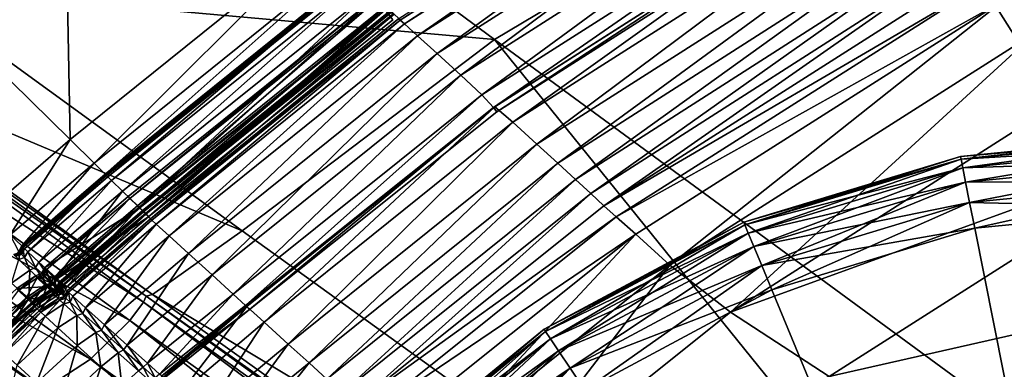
# Model space of a CAD drawing. Header units: millimetres. Extents: x 2387 to 13955, y -4964 to 364.
# Tile 745 of 1056: x 2475 to 2506, y 223 to 234. Entities that reach past the tile are written whole.
import ezdxf

# ---------------------------------------------------------------- set-up
doc = ezdxf.new("R2010")
doc.units = ezdxf.units.MM
doc.header["$MEASUREMENT"] = 0
doc.layers.add('Predefinito', color=7, linetype='Continuous', true_color=0x000000)

# ---------------------------------------------------------------- blocks, each defined once
blk = doc.blocks.new('Blocco 09')
at = {"layer": 'Predefinito'}
for points in [[(-895.49, -21.485, 715.863), (-910.268, -26.772, 715.803), (-879.656, -49.577, 600.196)], [(-935.534, -37.021, 440.651), (-943.606, -29.078, 483.876), (-935.802, -22.79, 483.867)], [(-935.802, -22.79, 483.867), (-927.728, -30.735, 440.635), (-935.534, -37.021, 440.651)], [(-925.158, -33.265, 218.866), (-925.205, -33.219, 360.751), (-913.693, -25.882, 360.751)], [(-913.693, -25.882, 360.751), (-913.646, -25.929, 218.866), (-925.158, -33.265, 218.866)], [(-925.158, -33.265, 77.861), (-925.158, -33.265, 218.866), (-913.646, -25.929, 218.866)], [(-913.646, -25.929, 218.866), (-913.646, -25.929, 77.861), (-925.158, -33.265, 77.861)], [(-925.158, -33.265, 28.671), (-925.158, -33.265, 77.861), (-913.646, -25.929, 77.861)], [(-913.646, -25.929, 77.861), (-913.646, -25.929, 28.671), (-925.158, -33.265, 28.671)], [(-925.022, -33.389, 25.292), (-925.158, -33.265, 28.671), (-913.646, -25.929, 28.671)], [(-913.646, -25.929, 28.671), (-913.51, -26.052, 25.292), (-925.022, -33.389, 25.292)], [(-922.193, -33.879, 715.784), (-932.743, -26.082, 756.787), (-940.68, -32.227, 756.775)], [(-932.743, -26.082, 756.787), (-922.193, -33.879, 715.784), (-910.268, -26.772, 715.803)], [(-924.614, -33.759, 21.718), (-925.022, -33.389, 25.292), (-913.51, -26.052, 25.292)], [(-913.51, -26.052, 25.292), (-913.101, -26.422, 21.718), (-924.614, -33.759, 21.718)], [(-924.003, -34.315, 18.689), (-924.614, -33.759, 21.718), (-913.101, -26.422, 21.718)], [(-913.101, -26.422, 21.718), (-912.489, -26.976, 18.689), (-924.003, -34.315, 18.689)], [(-910.268, -26.772, 715.803), (-922.193, -33.879, 715.784), (-891.628, -56.28, 600.117)], [(-891.628, -56.28, 600.117), (-879.656, -49.577, 600.196), (-910.268, -26.772, 715.803)], [(-923.256, -34.994, 16.945), (-924.003, -34.315, 18.689), (-912.489, -26.976, 18.689)], [(-912.489, -26.976, 18.689), (-911.74, -27.654, 16.945), (-923.256, -34.994, 16.945)], [(-922.592, -35.618, 16.203), (-923.256, -34.994, 16.945), (-911.74, -27.654, 16.945)], [(-911.74, -27.654, 16.945), (-911.087, -28.286, 16.201), (-922.592, -35.618, 16.203)], [(-922.23, -36.007, 16.18), (-922.592, -35.618, 16.203), (-911.087, -28.286, 16.201)], [(-911.087, -28.286, 16.201), (-910.761, -28.703, 16.174), (-922.23, -36.007, 16.18)], [(-891.305, -28.189, 12.512), (-905.139, -33.627, 12.521), (-906.209, -32.665, 12.867)], [(-922.23, -36.007, 16.18), (-910.761, -28.703, 16.174), (-910.679, -28.655, 15.651)], [(-910.679, -28.655, 15.651), (-922.184, -35.988, 15.652), (-922.23, -36.007, 16.18)], [(-922.125, -36.143, 16.348), (-922.23, -36.007, 16.18), (-910.761, -28.703, 16.174)], [(-910.761, -28.703, 16.174), (-922.23, -36.007, 16.18), (-922.125, -36.143, 16.348)], [(-921.625, -36.476, 14.742), (-922.184, -35.988, 15.652), (-910.679, -28.655, 15.651)], [(-910.761, -28.703, 16.174), (-910.679, -28.858, 16.34), (-922.125, -36.143, 16.348)], [(-922.125, -36.143, 16.348), (-910.679, -28.858, 16.34), (-910.761, -28.703, 16.174)], [(-910.679, -28.655, 15.651), (-910.107, -29.132, 14.742), (-921.625, -36.476, 14.742)], [(-943.606, -29.078, 483.876), (-935.534, -37.021, 440.651), (-938.162, -39.274, 440.7)], [(-920.863, -37.168, 13.875), (-921.625, -36.476, 14.742), (-910.107, -29.132, 14.742)], [(-910.107, -29.132, 14.742), (-909.348, -29.819, 13.876), (-920.863, -37.168, 13.875)], [(-920.208, -37.764, 13.478), (-920.863, -37.168, 13.875), (-909.348, -29.819, 13.876)], [(-909.348, -29.819, 13.876), (-908.704, -30.401, 13.482), (-920.208, -37.764, 13.478)], [(-919.648, -38.275, 13.385), (-920.208, -37.764, 13.478), (-908.704, -30.401, 13.482)], [(-908.704, -30.401, 13.482), (-908.154, -30.905, 13.391), (-919.648, -38.275, 13.385)], [(-934.782, -37.759, 435.61), (-935.534, -37.021, 440.651), (-927.728, -30.735, 440.635)], [(-927.728, -30.735, 440.635), (-926.981, -31.478, 435.59), (-934.782, -37.759, 435.61)], [(-919.175, -38.714, 13.431), (-919.648, -38.275, 13.385), (-908.154, -30.905, 13.391)], [(-908.154, -30.905, 13.391), (-907.675, -31.355, 13.435), (-919.175, -38.714, 13.431)], [(-934.431, -38.103, 433.821), (-934.782, -37.759, 435.61), (-926.981, -31.478, 435.59)], [(-926.981, -31.478, 435.59), (-926.644, -31.832, 433.805), (-934.431, -38.103, 433.821)], [(-918.758, -39.1, 13.435), (-919.175, -38.714, 13.431), (-907.675, -31.355, 13.435)], [(-907.675, -31.355, 13.435), (-907.243, -31.758, 13.434), (-918.758, -39.1, 13.435)], [(-934.344, -38.187, 433.644), (-934.431, -38.103, 433.821), (-926.644, -31.832, 433.805)], [(-934.231, -38.302, 430.068), (-934.403, -38.133, 432.486), (-926.603, -31.85, 432.489)], [(-926.603, -31.85, 432.489), (-934.403, -38.133, 432.486), (-934.388, -38.146, 433.438)], [(-934.388, -38.146, 433.438), (-926.603, -31.873, 433.44), (-926.603, -31.85, 432.489)], [(-926.644, -31.832, 433.805), (-926.568, -31.922, 433.636), (-934.344, -38.187, 433.644)], [(-926.603, -31.85, 432.489), (-926.423, -32.019, 430.057), (-934.231, -38.302, 430.068)], [(-918.758, -39.1, 13.435), (-907.243, -31.758, 13.434), (-906.832, -32.118, 13.208)], [(-926.603, -31.873, 433.44), (-934.388, -38.146, 433.438), (-934.344, -38.187, 433.644)], [(-934.344, -38.187, 433.644), (-926.568, -31.922, 433.636), (-926.603, -31.873, 433.44)], [(-933.882, -38.642, 427.699), (-934.231, -38.302, 430.068), (-926.423, -32.019, 430.057)], [(-926.423, -32.019, 430.057), (-926.094, -32.379, 427.675), (-933.882, -38.642, 427.699)], [(-906.832, -32.118, 13.208), (-918.369, -39.448, 13.213), (-918.758, -39.1, 13.435)], [(-918.369, -39.448, 13.213), (-906.832, -32.118, 13.208), (-906.209, -32.665, 12.867)], [(-930.131, -39.888, 715.776), (-940.68, -32.227, 756.775), (-943.494, -34.268, 756.737)], [(-940.68, -32.227, 756.775), (-930.131, -39.888, 715.776), (-922.193, -33.879, 715.784)], [(-933.365, -39.142, 426.895), (-933.882, -38.642, 427.699), (-926.094, -32.379, 427.675)], [(-926.094, -32.379, 427.675), (-925.646, -32.928, 426.875), (-933.365, -39.142, 426.895)], [(-933.656, -38.868, 423.291), (-933.713, -38.808, 425.708), (-925.928, -32.542, 425.723)], [(-925.928, -32.542, 425.723), (-933.713, -38.808, 425.708), (-933.345, -39.162, 426.657)], [(-925.928, -32.542, 425.723), (-925.849, -32.584, 423.293), (-933.656, -38.868, 423.291)], [(-933.418, -39.102, 420.884), (-933.656, -38.868, 423.291), (-925.849, -32.584, 423.293)], [(-925.849, -32.584, 423.293), (-925.617, -32.82, 420.872), (-933.418, -39.102, 420.884)], [(-933.345, -39.162, 426.657), (-925.628, -32.946, 426.666), (-925.928, -32.542, 425.723)], [(-906.209, -32.665, 12.867), (-917.76, -39.993, 12.874), (-918.369, -39.448, 13.213)], [(-916.684, -40.966, 12.525), (-917.76, -39.993, 12.874), (-906.209, -32.665, 12.867)], [(-906.209, -32.665, 12.867), (-905.139, -33.627, 12.521), (-916.684, -40.966, 12.525)], [(-933.244, -39.271, 419.963), (-933.418, -39.102, 420.884), (-925.617, -32.82, 420.872)], [(-933.059, -39.437, 426.825), (-933.365, -39.142, 426.895), (-925.646, -32.928, 426.875)], [(-925.628, -32.946, 426.666), (-933.345, -39.162, 426.657), (-933.059, -39.437, 426.825)], [(-933.152, -39.366, 412.575), (-933.265, -39.253, 417.723), (-925.466, -32.969, 417.733)], [(-925.466, -32.969, 417.733), (-933.265, -39.253, 417.723), (-933.222, -39.293, 419.577)], [(-925.617, -32.82, 420.872), (-925.458, -32.999, 419.951), (-933.244, -39.271, 419.963)], [(-933.167, -39.345, 419.777), (-933.244, -39.271, 419.963), (-925.458, -32.999, 419.951)], [(-933.222, -39.293, 419.577), (-925.438, -33.02, 419.582), (-925.466, -32.969, 417.733)], [(-925.438, -33.02, 419.582), (-933.222, -39.293, 419.577), (-933.167, -39.345, 419.777)], [(-925.458, -32.999, 419.951), (-925.392, -33.079, 419.773), (-933.167, -39.345, 419.777)], [(-933.167, -39.345, 419.777), (-925.392, -33.079, 419.773), (-925.438, -33.02, 419.582)], [(-925.466, -32.969, 417.733), (-925.348, -33.078, 412.581), (-933.152, -39.366, 412.575)], [(-933.009, -39.507, 360.75), (-933.152, -39.366, 412.575), (-925.348, -33.078, 412.581)], [(-925.646, -32.928, 426.875), (-925.387, -33.255, 426.818), (-933.059, -39.437, 426.825)], [(-933.059, -39.437, 426.825), (-925.387, -33.255, 426.818), (-925.628, -32.946, 426.666)], [(-925.348, -33.078, 412.581), (-925.205, -33.219, 360.751), (-933.009, -39.507, 360.75)], [(-932.961, -39.555, 218.866), (-933.009, -39.507, 360.75), (-925.205, -33.219, 360.751)], [(-925.205, -33.219, 360.751), (-925.158, -33.265, 218.866), (-932.961, -39.555, 218.866)], [(-925.158, -33.265, 218.866), (-925.158, -33.265, 77.861), (-932.961, -39.555, 77.861)], [(-932.961, -39.555, 77.861), (-932.961, -39.555, 218.866), (-925.158, -33.265, 218.866)], [(-932.825, -39.677, 25.298), (-932.961, -39.554, 28.673), (-925.158, -33.265, 28.671)], [(-925.158, -33.265, 77.861), (-925.158, -33.265, 28.671), (-932.961, -39.554, 28.673)], [(-932.961, -39.554, 28.673), (-932.961, -39.555, 77.861), (-925.158, -33.265, 77.861)], [(-925.158, -33.265, 28.671), (-925.022, -33.389, 25.292), (-932.825, -39.677, 25.298)], [(-932.419, -40.046, 21.73), (-932.825, -39.677, 25.298), (-925.022, -33.389, 25.292)], [(-925.022, -33.389, 25.292), (-924.614, -33.759, 21.718), (-932.419, -40.046, 21.73)], [(-914.778, -42.434, 12.26), (-916.684, -40.966, 12.525), (-905.139, -33.627, 12.521)], [(-905.139, -33.627, 12.521), (-903.24, -35.085, 12.259), (-914.778, -42.434, 12.26)], [(-931.811, -40.597, 18.71), (-932.419, -40.046, 21.73), (-924.614, -33.759, 21.718)], [(-924.614, -33.759, 21.718), (-924.003, -34.315, 18.689), (-931.811, -40.597, 18.71)], [(-922.193, -33.879, 715.784), (-930.131, -39.888, 715.776), (-899.566, -61.884, 600.109)], [(-899.566, -61.884, 600.109), (-891.628, -56.28, 600.117), (-922.193, -33.879, 715.784)], [(-933.147, -41.932, 715.74), (-943.691, -34.323, 756.712), (-943.776, -34.509, 756.737)], [(-932.948, -41.88, 715.754), (-943.494, -34.268, 756.737), (-943.691, -34.323, 756.712)], [(-943.691, -34.323, 756.712), (-933.147, -41.932, 715.74), (-932.948, -41.88, 715.754)], [(-943.494, -34.268, 756.737), (-932.948, -41.88, 715.754), (-930.131, -39.888, 715.776)], [(-931.074, -41.264, 16.977), (-931.811, -40.597, 18.71), (-924.003, -34.315, 18.689)], [(-924.003, -34.315, 18.689), (-923.256, -34.994, 16.945), (-931.074, -41.264, 16.977)], [(-933.229, -42.121, 715.754), (-943.776, -34.509, 756.737), (-944.207, -35.083, 756.775)], [(-943.776, -34.509, 756.737), (-933.229, -42.121, 715.754), (-933.147, -41.932, 715.74)], [(-933.657, -42.699, 715.776), (-944.207, -35.083, 756.775), (-945.446, -36.303, 756.787)], [(-944.207, -35.083, 756.775), (-933.657, -42.699, 715.776), (-933.229, -42.121, 715.754)], [(-930.41, -41.869, 16.239), (-931.074, -41.264, 16.977), (-923.256, -34.994, 16.945)], [(-923.256, -34.994, 16.945), (-922.592, -35.618, 16.203), (-930.41, -41.869, 16.239)], [(-914.778, -42.434, 12.26), (-903.24, -35.085, 12.259), (-900.131, -37.115, 12.172)], [(-930.025, -42.23, 16.205), (-930.41, -41.869, 16.239), (-922.592, -35.618, 16.203)], [(-922.592, -35.618, 16.203), (-922.23, -36.007, 16.18), (-930.025, -42.23, 16.205)], [(-929.898, -42.353, 16.359), (-930.025, -42.23, 16.205), (-922.23, -36.007, 16.18)], [(-930.01, -42.246, 16.183), (-922.23, -36.007, 16.18), (-922.184, -35.988, 15.652)], [(-922.184, -35.988, 15.652), (-929.983, -42.262, 15.658), (-930.01, -42.246, 16.183)], [(-922.23, -36.007, 16.18), (-930.01, -42.246, 16.183), (-929.898, -42.353, 16.359)], [(-929.435, -42.755, 14.761), (-929.983, -42.262, 15.658), (-922.184, -35.988, 15.652)], [(-922.23, -36.007, 16.18), (-922.125, -36.143, 16.348), (-929.898, -42.353, 16.359)], [(-929.898, -42.353, 16.359), (-922.125, -36.143, 16.348), (-922.23, -36.007, 16.18)], [(-922.184, -35.988, 15.652), (-921.625, -36.476, 14.742), (-929.435, -42.755, 14.761)], [(-934.895, -43.92, 715.784), (-945.446, -36.303, 756.787), (-946.906, -37.268, 756.695)], [(-945.446, -36.303, 756.787), (-934.895, -43.92, 715.784), (-933.657, -42.699, 715.776)], [(-928.678, -43.441, 13.909), (-929.435, -42.755, 14.761), (-921.625, -36.476, 14.742)], [(-921.625, -36.476, 14.742), (-920.863, -37.168, 13.875), (-928.678, -43.441, 13.909)], [(-948.003, -37.078, 756.419), (-937.49, -44.661, 715.568), (-936.365, -44.877, 715.73)], [(-936.365, -44.877, 715.73), (-946.906, -37.268, 756.695), (-948.003, -37.078, 756.419)], [(-937.412, -40.008, 435.668), (-938.162, -39.274, 440.7), (-935.534, -37.021, 440.651)], [(-935.534, -37.021, 440.651), (-934.782, -37.759, 435.61), (-937.412, -40.008, 435.668)], [(-900.131, -37.115, 12.172), (-911.682, -44.462, 12.172), (-914.778, -42.434, 12.26)], [(-911.682, -44.462, 12.172), (-900.131, -37.115, 12.172), (-894.56, -40.59, 12.172)], [(-946.906, -37.268, 756.695), (-936.365, -44.877, 715.73), (-934.895, -43.92, 715.784)], [(-928.023, -44.034, 13.516), (-928.678, -43.441, 13.909), (-920.863, -37.168, 13.875)], [(-920.863, -37.168, 13.875), (-920.208, -37.764, 13.478), (-928.023, -44.034, 13.516)], [(-937.053, -40.352, 433.866), (-937.412, -40.008, 435.668), (-934.782, -37.759, 435.61)], [(-934.782, -37.759, 435.61), (-934.431, -38.103, 433.821), (-937.053, -40.352, 433.866)], [(-927.462, -44.542, 13.424), (-928.023, -44.034, 13.516), (-920.208, -37.764, 13.478)], [(-920.208, -37.764, 13.478), (-919.648, -38.275, 13.385), (-927.462, -44.542, 13.424)], [(-936.959, -40.439, 433.664), (-937.053, -40.352, 433.866), (-934.431, -38.103, 433.821)], [(-936.867, -40.546, 430.1), (-937.028, -40.387, 432.476), (-934.403, -38.133, 432.486)], [(-934.388, -38.146, 433.438), (-934.403, -38.133, 432.486), (-937.028, -40.387, 432.476)], [(-937.028, -40.387, 432.476), (-937.004, -40.401, 433.432), (-934.388, -38.146, 433.438)], [(-934.344, -38.187, 433.644), (-934.388, -38.146, 433.438), (-937.004, -40.401, 433.432)], [(-937.004, -40.401, 433.432), (-936.959, -40.439, 433.664), (-934.344, -38.187, 433.644)], [(-934.431, -38.103, 433.821), (-934.344, -38.187, 433.644), (-936.959, -40.439, 433.664)], [(-934.403, -38.133, 432.486), (-934.231, -38.302, 430.068), (-936.867, -40.546, 430.1)], [(-936.517, -40.873, 427.77), (-936.867, -40.546, 430.1), (-934.231, -38.302, 430.068)], [(-934.231, -38.302, 430.068), (-933.882, -38.642, 427.699), (-936.517, -40.873, 427.77)], [(-926.989, -44.975, 13.472), (-927.462, -44.542, 13.424), (-919.648, -38.275, 13.385)], [(-919.648, -38.275, 13.385), (-919.175, -38.714, 13.431), (-926.989, -44.975, 13.472)], [(-935.971, -41.364, 426.952), (-936.517, -40.873, 427.77), (-933.882, -38.642, 427.699)], [(-933.882, -38.642, 427.699), (-933.365, -39.142, 426.895), (-935.971, -41.364, 426.952)], [(-936.289, -41.115, 423.285), (-936.339, -41.05, 425.661), (-933.713, -38.808, 425.708)], [(-933.345, -39.162, 426.657), (-933.713, -38.808, 425.708), (-936.339, -41.05, 425.661)], [(-933.713, -38.808, 425.708), (-933.656, -38.868, 423.291), (-936.289, -41.115, 423.285)], [(-936.047, -41.351, 420.922), (-936.289, -41.115, 423.285), (-933.656, -38.868, 423.291)], [(-933.656, -38.868, 423.291), (-933.418, -39.102, 420.884), (-936.047, -41.351, 420.922)], [(-926.576, -45.354, 13.478), (-926.989, -44.975, 13.472), (-919.175, -38.714, 13.431)], [(-919.175, -38.714, 13.431), (-918.758, -39.1, 13.435), (-926.576, -45.354, 13.478)], [(-936.339, -41.05, 425.661), (-935.945, -41.391, 426.628), (-933.345, -39.162, 426.657)], [(-935.864, -41.522, 419.998), (-936.047, -41.351, 420.922), (-933.418, -39.102, 420.884)], [(-935.643, -41.657, 426.84), (-935.971, -41.364, 426.952), (-933.365, -39.142, 426.895)], [(-933.059, -39.437, 426.825), (-933.345, -39.162, 426.657), (-935.945, -41.391, 426.628)], [(-935.775, -41.625, 412.555), (-935.888, -41.51, 417.693), (-933.265, -39.253, 417.723)], [(-933.222, -39.293, 419.577), (-933.265, -39.253, 417.723), (-935.888, -41.51, 417.693)], [(-935.888, -41.51, 417.693), (-935.84, -41.547, 419.561), (-933.222, -39.293, 419.577)], [(-933.418, -39.102, 420.884), (-933.244, -39.271, 419.963), (-935.864, -41.522, 419.998)], [(-935.781, -41.597, 419.787), (-935.864, -41.522, 419.998), (-933.244, -39.271, 419.963)], [(-933.167, -39.345, 419.777), (-933.222, -39.293, 419.577), (-935.84, -41.547, 419.561)], [(-933.244, -39.271, 419.963), (-933.167, -39.345, 419.777), (-935.781, -41.597, 419.787)], [(-933.265, -39.253, 417.723), (-933.152, -39.366, 412.575), (-935.775, -41.625, 412.555)], [(-933.365, -39.142, 426.895), (-933.059, -39.437, 426.825), (-935.643, -41.657, 426.84)], [(-926.576, -45.354, 13.478), (-918.758, -39.1, 13.435), (-918.369, -39.448, 13.213)], [(-935.945, -41.391, 426.628), (-935.643, -41.657, 426.84), (-933.059, -39.437, 426.825)], [(-935.84, -41.547, 419.561), (-935.781, -41.597, 419.787), (-933.167, -39.345, 419.777)], [(-935.63, -41.768, 360.747), (-935.775, -41.625, 412.555), (-933.152, -39.366, 412.575)], [(-933.152, -39.366, 412.575), (-933.009, -39.507, 360.75), (-935.63, -41.768, 360.747)], [(-935.581, -41.816, 218.868), (-935.63, -41.768, 360.747), (-933.009, -39.507, 360.75)], [(-932.961, -39.555, 77.861), (-932.961, -39.554, 28.673), (-935.582, -41.816, 28.68)], [(-935.448, -41.937, 25.315), (-935.582, -41.816, 28.68), (-932.961, -39.554, 28.673)], [(-935.582, -41.816, 28.68), (-935.581, -41.816, 77.863), (-932.961, -39.555, 77.861)], [(-933.009, -39.507, 360.75), (-932.961, -39.555, 218.866), (-935.581, -41.816, 218.868)], [(-935.581, -41.816, 77.863), (-935.581, -41.816, 218.868), (-932.961, -39.555, 218.866)], [(-932.961, -39.555, 218.866), (-932.961, -39.555, 77.861), (-935.581, -41.816, 77.863)], [(-932.961, -39.554, 28.673), (-932.825, -39.677, 25.298), (-935.448, -41.937, 25.315)], [(-918.369, -39.448, 13.213), (-926.195, -45.701, 13.257), (-926.576, -45.354, 13.478)], [(-926.195, -45.701, 13.257), (-918.369, -39.448, 13.213), (-917.76, -39.993, 12.874)], [(-935.045, -42.302, 21.768), (-935.448, -41.937, 25.315), (-932.825, -39.677, 25.298)], [(-932.825, -39.677, 25.298), (-932.419, -40.046, 21.73), (-935.045, -42.302, 21.768)], [(-899.566, -61.884, 600.109), (-930.131, -39.888, 715.776), (-932.948, -41.88, 715.754)], [(-937.412, -40.008, 435.668), (-937.053, -40.352, 433.866), (-937.143, -40.531, 433.896)], [(-934.451, -42.837, 18.774), (-935.045, -42.302, 21.768), (-932.419, -40.046, 21.73)], [(-932.419, -40.046, 21.73), (-931.811, -40.597, 18.71), (-934.451, -42.837, 18.774)], [(-917.76, -39.993, 12.874), (-925.592, -46.246, 12.918), (-926.195, -45.701, 13.257)], [(-924.514, -47.221, 12.569), (-925.592, -46.246, 12.918), (-917.76, -39.993, 12.874)], [(-917.76, -39.993, 12.874), (-916.684, -40.966, 12.525), (-924.514, -47.221, 12.569)], [(-937.143, -40.531, 433.896), (-937.046, -40.621, 433.677), (-937.238, -40.682, 433.664)], [(-937.046, -40.621, 433.677), (-937.143, -40.531, 433.896), (-937.053, -40.352, 433.866)], [(-936.963, -40.719, 430.122), (-937.116, -40.568, 432.47), (-937.028, -40.387, 432.476)], [(-937.004, -40.401, 433.432), (-937.028, -40.387, 432.476), (-937.116, -40.568, 432.47)], [(-937.116, -40.568, 432.47), (-937.091, -40.584, 433.429), (-937.004, -40.401, 433.432)], [(-936.959, -40.439, 433.664), (-937.004, -40.401, 433.432), (-937.091, -40.584, 433.429)], [(-937.091, -40.584, 433.429), (-937.046, -40.621, 433.677), (-936.959, -40.439, 433.664)], [(-937.053, -40.352, 433.866), (-936.959, -40.439, 433.664), (-937.046, -40.621, 433.677)], [(-937.028, -40.387, 432.476), (-936.867, -40.546, 430.1), (-936.963, -40.719, 430.122)], [(-937.147, -40.789, 430.1), (-936.797, -41.117, 427.77), (-937.371, -41.527, 427.699)], [(-937.147, -40.789, 430.1), (-937.307, -40.631, 432.476), (-937.116, -40.568, 432.47)], [(-937.091, -40.584, 433.429), (-937.116, -40.568, 432.47), (-937.307, -40.631, 432.476)], [(-937.307, -40.631, 432.476), (-937.284, -40.645, 433.432), (-937.091, -40.584, 433.429)], [(-937.046, -40.621, 433.677), (-937.091, -40.584, 433.429), (-937.284, -40.645, 433.432)], [(-937.284, -40.645, 433.432), (-937.238, -40.682, 433.664), (-937.046, -40.621, 433.677)], [(-937.116, -40.568, 432.47), (-936.963, -40.719, 430.122), (-937.147, -40.789, 430.1)], [(-936.797, -41.117, 427.77), (-937.147, -40.789, 430.1), (-936.963, -40.719, 430.122)], [(-936.617, -41.041, 427.818), (-936.963, -40.719, 430.122), (-936.867, -40.546, 430.1)], [(-936.963, -40.719, 430.122), (-936.617, -41.041, 427.818), (-936.797, -41.117, 427.77)], [(-936.867, -40.546, 430.1), (-936.517, -40.873, 427.77), (-936.617, -41.041, 427.818)], [(-933.743, -43.471, 17.073), (-934.451, -42.837, 18.774), (-931.811, -40.597, 18.71)], [(-931.811, -40.597, 18.71), (-931.074, -41.264, 16.977), (-933.743, -43.471, 17.073)], [(-894.56, -40.59, 12.172), (-906.144, -47.925, 12.172), (-911.682, -44.462, 12.172)], [(-936.833, -42.011, 426.895), (-937.371, -41.527, 427.699), (-936.797, -41.117, 427.77)], [(-936.797, -41.117, 427.77), (-936.252, -41.608, 426.952), (-936.833, -42.011, 426.895)], [(-936.252, -41.608, 426.952), (-936.797, -41.117, 427.77), (-936.617, -41.041, 427.818)], [(-936.067, -41.538, 426.99), (-936.617, -41.041, 427.818), (-936.517, -40.873, 427.77)], [(-936.617, -41.041, 427.818), (-936.067, -41.538, 426.99), (-936.252, -41.608, 426.952)], [(-936.517, -40.873, 427.77), (-935.971, -41.364, 426.952), (-936.067, -41.538, 426.99)], [(-936.383, -41.29, 423.28), (-936.433, -41.225, 425.631), (-936.339, -41.05, 425.661)], [(-935.945, -41.391, 426.628), (-936.339, -41.05, 425.661), (-936.433, -41.225, 425.631)], [(-936.339, -41.05, 425.661), (-936.289, -41.115, 423.285), (-936.383, -41.29, 423.28)], [(-936.138, -41.529, 420.947), (-936.383, -41.29, 423.28), (-936.289, -41.115, 423.285)], [(-936.289, -41.115, 423.285), (-936.047, -41.351, 420.922), (-936.138, -41.529, 420.947)], [(-922.606, -48.689, 12.304), (-924.514, -47.221, 12.569), (-916.684, -40.966, 12.525)], [(-916.684, -40.966, 12.525), (-914.778, -42.434, 12.26), (-922.606, -48.689, 12.304)], [(-937.152, -41.759, 423.291), (-937.203, -41.694, 425.708), (-936.619, -41.294, 425.661)], [(-936.225, -41.636, 426.628), (-936.619, -41.294, 425.661), (-937.203, -41.694, 425.708)], [(-936.619, -41.294, 425.661), (-936.569, -41.359, 423.285), (-937.152, -41.759, 423.291)], [(-936.913, -41.991, 420.884), (-937.152, -41.759, 423.291), (-936.569, -41.359, 423.285)], [(-936.569, -41.359, 423.285), (-936.326, -41.595, 420.922), (-936.913, -41.991, 420.884)], [(-936.569, -41.359, 423.285), (-936.619, -41.294, 425.661), (-936.433, -41.225, 425.631)], [(-936.036, -41.571, 426.608), (-936.433, -41.225, 425.631), (-936.619, -41.294, 425.661)], [(-936.619, -41.294, 425.661), (-936.225, -41.636, 426.628), (-936.036, -41.571, 426.608)], [(-936.433, -41.225, 425.631), (-936.383, -41.29, 423.28), (-936.569, -41.359, 423.285)], [(-936.326, -41.595, 420.922), (-936.569, -41.359, 423.285), (-936.383, -41.29, 423.28)], [(-936.433, -41.225, 425.631), (-936.036, -41.571, 426.608), (-935.945, -41.391, 426.628)], [(-936.383, -41.29, 423.28), (-936.138, -41.529, 420.947), (-936.326, -41.595, 420.922)], [(-935.952, -41.703, 420.022), (-936.138, -41.529, 420.947), (-936.047, -41.351, 420.922)], [(-935.733, -41.838, 426.849), (-936.067, -41.538, 426.99), (-935.971, -41.364, 426.952)], [(-936.047, -41.351, 420.922), (-935.864, -41.522, 419.998), (-935.952, -41.703, 420.022)], [(-935.643, -41.657, 426.84), (-935.945, -41.391, 426.628), (-936.036, -41.571, 426.608)], [(-935.971, -41.364, 426.952), (-935.643, -41.657, 426.84), (-935.733, -41.838, 426.849)], [(-933.105, -44.04, 16.346), (-933.743, -43.471, 17.073), (-931.074, -41.264, 16.977)], [(-931.074, -41.264, 16.977), (-930.41, -41.869, 16.239), (-933.105, -44.04, 16.346)], [(-936.813, -42.031, 426.658), (-937.203, -41.694, 425.708), (-938.487, -42.864, 425.723)], [(-937.152, -41.759, 423.291), (-936.913, -41.991, 420.884), (-938.198, -43.16, 420.872)], [(-937.371, -41.527, 427.699), (-936.833, -42.011, 426.895), (-938.117, -43.181, 426.877)], [(-937.203, -41.694, 425.708), (-936.813, -42.031, 426.658), (-936.225, -41.636, 426.628)], [(-936.734, -42.157, 419.963), (-936.913, -41.991, 420.884), (-936.326, -41.595, 420.922)], [(-936.514, -42.295, 426.825), (-936.833, -42.011, 426.895), (-936.252, -41.608, 426.952)], [(-935.924, -41.902, 426.84), (-936.225, -41.636, 426.628), (-936.813, -42.031, 426.658)], [(-936.647, -42.256, 412.575), (-936.759, -42.142, 417.723), (-936.167, -41.753, 417.693)], [(-936.119, -41.79, 419.561), (-936.167, -41.753, 417.693), (-936.759, -42.142, 417.723)], [(-936.326, -41.595, 420.922), (-936.143, -41.766, 419.998), (-936.734, -42.157, 419.963)], [(-936.655, -42.229, 419.777), (-936.734, -42.157, 419.963), (-936.143, -41.766, 419.998)], [(-936.143, -41.766, 419.998), (-936.061, -41.841, 419.787), (-936.655, -42.229, 419.777)], [(-936.167, -41.753, 417.693), (-936.054, -41.868, 412.555), (-936.647, -42.256, 412.575)], [(-936.252, -41.608, 426.952), (-935.924, -41.902, 426.84), (-936.514, -42.295, 426.825)], [(-936.143, -41.766, 419.998), (-936.326, -41.595, 420.922), (-936.138, -41.529, 420.947)], [(-935.924, -41.902, 426.84), (-936.252, -41.608, 426.952), (-936.067, -41.538, 426.99)], [(-935.733, -41.838, 426.849), (-936.036, -41.571, 426.608), (-936.225, -41.636, 426.628)], [(-936.225, -41.636, 426.628), (-935.924, -41.902, 426.84), (-935.733, -41.838, 426.849)], [(-936.054, -41.868, 412.555), (-936.167, -41.753, 417.693), (-935.975, -41.692, 417.672)], [(-935.926, -41.73, 419.55), (-935.975, -41.692, 417.672), (-936.167, -41.753, 417.693)], [(-936.167, -41.753, 417.693), (-936.119, -41.79, 419.561), (-935.926, -41.73, 419.55)], [(-936.138, -41.529, 420.947), (-935.952, -41.703, 420.022), (-936.143, -41.766, 419.998)], [(-936.061, -41.841, 419.787), (-936.143, -41.766, 419.998), (-935.952, -41.703, 420.022)], [(-935.868, -41.781, 419.794), (-935.926, -41.73, 419.55), (-936.119, -41.79, 419.561)], [(-936.067, -41.538, 426.99), (-935.733, -41.838, 426.849), (-935.924, -41.902, 426.84)], [(-935.952, -41.703, 420.022), (-935.868, -41.781, 419.794), (-936.061, -41.841, 419.787)], [(-935.975, -41.692, 417.672), (-935.861, -41.807, 412.542), (-936.054, -41.868, 412.555)], [(-936.036, -41.571, 426.608), (-935.733, -41.838, 426.849), (-935.643, -41.657, 426.84)], [(-935.861, -41.807, 412.542), (-935.975, -41.692, 417.672), (-935.888, -41.51, 417.693)], [(-935.84, -41.547, 419.561), (-935.888, -41.51, 417.693), (-935.975, -41.692, 417.672)], [(-935.975, -41.692, 417.672), (-935.926, -41.73, 419.55), (-935.84, -41.547, 419.561)], [(-935.868, -41.781, 419.794), (-935.952, -41.703, 420.022), (-935.864, -41.522, 419.998)], [(-935.781, -41.597, 419.787), (-935.84, -41.547, 419.561), (-935.926, -41.73, 419.55)], [(-935.926, -41.73, 419.55), (-935.868, -41.781, 419.794), (-935.781, -41.597, 419.787)], [(-935.888, -41.51, 417.693), (-935.775, -41.625, 412.555), (-935.861, -41.807, 412.542)], [(-935.864, -41.522, 419.998), (-935.781, -41.597, 419.787), (-935.868, -41.781, 419.794)], [(-935.715, -41.952, 360.745), (-935.861, -41.807, 412.542), (-935.775, -41.625, 412.555)], [(-935.775, -41.625, 412.555), (-935.63, -41.768, 360.747), (-935.715, -41.952, 360.745)], [(-935.666, -42, 218.869), (-935.715, -41.952, 360.745), (-935.63, -41.768, 360.747)], [(-935.63, -41.768, 360.747), (-935.581, -41.816, 218.868), (-935.666, -42, 218.869)], [(-938.487, -42.864, 425.723), (-938.099, -43.199, 426.668), (-936.813, -42.031, 426.658)], [(-938.021, -43.324, 419.951), (-938.198, -43.16, 420.872), (-936.913, -41.991, 420.884)], [(-937.8, -43.462, 426.821), (-938.117, -43.181, 426.877), (-936.833, -42.011, 426.895)], [(-936.514, -42.295, 426.825), (-936.813, -42.031, 426.658), (-938.099, -43.199, 426.668)], [(-936.913, -41.991, 420.884), (-936.734, -42.157, 419.963), (-938.021, -43.324, 419.951)], [(-936.833, -42.011, 426.895), (-936.514, -42.295, 426.825), (-937.8, -43.462, 426.821)], [(-936.813, -42.031, 426.658), (-936.514, -42.295, 426.825), (-935.924, -41.902, 426.84)], [(-936.759, -42.142, 417.723), (-936.712, -42.179, 419.577), (-936.119, -41.79, 419.561)], [(-936.061, -41.841, 419.787), (-936.119, -41.79, 419.561), (-936.712, -42.179, 419.577)], [(-936.712, -42.179, 419.577), (-936.655, -42.229, 419.777), (-936.061, -41.841, 419.787)], [(-936.504, -42.397, 360.75), (-936.647, -42.256, 412.575), (-936.054, -41.868, 412.555)], [(-936.054, -41.868, 412.555), (-935.908, -42.011, 360.747), (-936.504, -42.397, 360.75)], [(-936.456, -42.444, 218.866), (-936.504, -42.397, 360.75), (-935.908, -42.011, 360.747)], [(-935.908, -42.011, 360.747), (-935.86, -42.059, 218.868), (-936.456, -42.444, 218.866)], [(-936.32, -42.567, 25.298), (-936.456, -42.444, 28.673), (-935.86, -42.058, 28.68)], [(-935.86, -42.059, 77.863), (-935.86, -42.058, 28.68), (-936.456, -42.444, 28.673)], [(-936.456, -42.444, 28.673), (-936.456, -42.444, 77.861), (-935.86, -42.059, 77.863)], [(-935.86, -42.059, 218.868), (-935.86, -42.059, 77.863), (-936.456, -42.444, 77.861)], [(-936.456, -42.444, 77.861), (-936.456, -42.444, 218.866), (-935.86, -42.059, 218.868)], [(-935.86, -42.058, 28.68), (-935.726, -42.18, 25.315), (-936.32, -42.567, 25.298)], [(-936.119, -41.79, 419.561), (-936.061, -41.841, 419.787), (-935.868, -41.781, 419.794)], [(-935.908, -42.011, 360.747), (-936.054, -41.868, 412.555), (-935.861, -41.807, 412.542)], [(-935.861, -41.807, 412.542), (-935.715, -41.952, 360.745), (-935.908, -42.011, 360.747)], [(-935.86, -42.059, 218.868), (-935.908, -42.011, 360.747), (-935.715, -41.952, 360.745)], [(-935.715, -41.952, 360.745), (-935.666, -42, 218.869), (-935.86, -42.059, 218.868)], [(-935.86, -42.058, 28.68), (-935.86, -42.059, 77.863), (-935.666, -42, 77.865)], [(-935.666, -42, 77.865), (-935.666, -42, 28.684), (-935.86, -42.058, 28.68)], [(-935.726, -42.18, 25.315), (-935.86, -42.058, 28.68), (-935.666, -42, 28.684)], [(-935.86, -42.059, 77.863), (-935.86, -42.059, 218.868), (-935.666, -42, 218.869)], [(-935.666, -42, 218.869), (-935.666, -42, 77.865), (-935.86, -42.059, 77.863)], [(-935.666, -42, 28.684), (-935.533, -42.12, 25.327), (-935.726, -42.18, 25.315)], [(-935.581, -41.816, 218.868), (-935.581, -41.816, 77.863), (-935.666, -42, 77.865)], [(-935.666, -42, 77.865), (-935.666, -42, 218.869), (-935.581, -41.816, 218.868)], [(-935.533, -42.12, 25.327), (-935.666, -42, 28.684), (-935.582, -41.816, 28.68)], [(-935.581, -41.816, 77.863), (-935.582, -41.816, 28.68), (-935.666, -42, 28.684)], [(-935.666, -42, 28.684), (-935.666, -42, 77.865), (-935.581, -41.816, 77.863)], [(-935.582, -41.816, 28.68), (-935.448, -41.937, 25.315), (-935.533, -42.12, 25.327)], [(-935.133, -42.482, 21.792), (-935.533, -42.12, 25.327), (-935.448, -41.937, 25.315)], [(-935.448, -41.937, 25.315), (-935.045, -42.302, 21.768), (-935.133, -42.482, 21.792)], [(-933.147, -41.932, 715.74), (-933.229, -42.121, 715.754), (-902.665, -63.982, 600.086)], [(-902.384, -63.742, 600.086), (-932.948, -41.88, 715.754), (-933.147, -41.932, 715.74)], [(-933.147, -41.932, 715.74), (-902.583, -63.793, 600.071), (-902.384, -63.742, 600.086)], [(-902.665, -63.982, 600.086), (-902.583, -63.793, 600.071), (-933.147, -41.932, 715.74)], [(-932.72, -44.382, 16.272), (-933.105, -44.04, 16.346), (-930.41, -41.869, 16.239)], [(-932.948, -41.88, 715.754), (-902.384, -63.742, 600.086), (-899.566, -61.884, 600.109)], [(-930.41, -41.869, 16.239), (-930.025, -42.23, 16.205), (-932.72, -44.382, 16.272)], [(-938.099, -43.199, 426.668), (-937.8, -43.462, 426.821), (-936.514, -42.295, 426.825)], [(-937.935, -43.422, 412.581), (-938.047, -43.309, 417.733), (-936.759, -42.142, 417.723)], [(-936.712, -42.179, 419.577), (-936.759, -42.142, 417.723), (-938.047, -43.309, 417.733)], [(-938.047, -43.309, 417.733), (-938.001, -43.345, 419.582), (-936.712, -42.179, 419.577)], [(-937.943, -43.395, 419.774), (-938.021, -43.324, 419.951), (-936.734, -42.157, 419.963)], [(-936.655, -42.229, 419.777), (-936.712, -42.179, 419.577), (-938.001, -43.345, 419.582)], [(-938.001, -43.345, 419.582), (-937.943, -43.395, 419.774), (-936.655, -42.229, 419.777)], [(-936.734, -42.157, 419.963), (-936.655, -42.229, 419.777), (-937.943, -43.395, 419.774)], [(-936.759, -42.142, 417.723), (-936.647, -42.256, 412.575), (-937.935, -43.422, 412.581)], [(-937.793, -43.563, 360.751), (-937.935, -43.422, 412.581), (-936.647, -42.256, 412.575)], [(-936.647, -42.256, 412.575), (-936.504, -42.397, 360.75), (-937.793, -43.563, 360.751)], [(-935.914, -42.936, 21.73), (-936.32, -42.567, 25.298), (-935.726, -42.18, 25.315)], [(-935.726, -42.18, 25.315), (-935.324, -42.545, 21.768), (-935.914, -42.936, 21.73)], [(-935.324, -42.545, 21.768), (-935.726, -42.18, 25.315), (-935.533, -42.12, 25.327)], [(-935.533, -42.12, 25.327), (-935.133, -42.482, 21.792), (-935.324, -42.545, 21.768)], [(-934.548, -43.008, 18.817), (-935.133, -42.482, 21.792), (-935.045, -42.302, 21.768)], [(-935.045, -42.302, 21.768), (-934.451, -42.837, 18.774), (-934.548, -43.008, 18.817)], [(-933.229, -42.121, 715.754), (-933.657, -42.699, 715.776), (-903.092, -64.561, 600.109)], [(-903.092, -64.561, 600.109), (-902.665, -63.982, 600.086), (-933.229, -42.121, 715.754)], [(-932.576, -44.512, 16.377), (-932.72, -44.382, 16.272), (-930.025, -42.23, 16.205)], [(-929.898, -42.353, 16.359), (-930.01, -42.246, 16.183), (-932.663, -44.447, 16.184)], [(-932.617, -44.502, 15.672), (-932.663, -44.447, 16.184), (-930.01, -42.246, 16.183)], [(-932.663, -44.447, 16.184), (-932.576, -44.512, 16.377), (-929.898, -42.353, 16.359)], [(-930.01, -42.246, 16.183), (-929.983, -42.262, 15.658), (-932.617, -44.502, 15.672)], [(-932.079, -44.991, 14.818), (-932.617, -44.502, 15.672), (-929.983, -42.262, 15.658)], [(-930.025, -42.23, 16.205), (-929.898, -42.353, 16.359), (-932.576, -44.512, 16.377)], [(-929.983, -42.262, 15.658), (-929.435, -42.755, 14.761), (-932.079, -44.991, 14.818)], [(-937.745, -43.609, 218.866), (-937.793, -43.563, 360.751), (-936.504, -42.397, 360.75)], [(-936.504, -42.397, 360.75), (-936.456, -42.444, 218.866), (-937.745, -43.609, 218.866)], [(-937.745, -43.609, 28.671), (-937.745, -43.609, 77.861), (-936.456, -42.444, 77.861)], [(-936.456, -42.444, 77.861), (-936.456, -42.444, 28.673), (-937.745, -43.609, 28.671)], [(-937.609, -43.733, 25.292), (-937.745, -43.609, 28.671), (-936.456, -42.444, 28.673)], [(-937.745, -43.609, 77.861), (-937.745, -43.609, 218.866), (-936.456, -42.444, 218.866)], [(-936.456, -42.444, 218.866), (-936.456, -42.444, 77.861), (-937.745, -43.609, 77.861)], [(-936.456, -42.444, 28.673), (-936.32, -42.567, 25.298), (-937.609, -43.733, 25.292)], [(-937.202, -44.103, 21.718), (-937.609, -43.733, 25.292), (-936.32, -42.567, 25.298)], [(-936.32, -42.567, 25.298), (-935.914, -42.936, 21.73), (-937.202, -44.103, 21.718)], [(-935.307, -43.487, 18.71), (-935.914, -42.936, 21.73), (-935.324, -42.545, 21.768)], [(-934.73, -43.081, 18.774), (-935.324, -42.545, 21.768), (-935.133, -42.482, 21.792)], [(-935.324, -42.545, 21.768), (-934.73, -43.081, 18.774), (-935.307, -43.487, 18.71)], [(-935.133, -42.482, 21.792), (-934.548, -43.008, 18.817), (-934.73, -43.081, 18.774)], [(-922.606, -48.689, 12.304), (-914.778, -42.434, 12.26), (-911.682, -44.462, 12.172)], [(-936.59, -44.659, 18.689), (-937.202, -44.103, 21.718), (-935.914, -42.936, 21.73)], [(-935.914, -42.936, 21.73), (-935.307, -43.487, 18.71), (-936.59, -44.659, 18.689)], [(-933.657, -42.699, 715.776), (-934.895, -43.92, 715.784), (-904.33, -65.782, 600.117)], [(-934.022, -43.714, 17.073), (-934.73, -43.081, 18.774), (-934.548, -43.008, 18.817)], [(-933.86, -43.619, 17.138), (-934.548, -43.008, 18.817), (-934.451, -42.837, 18.774)], [(-934.548, -43.008, 18.817), (-933.86, -43.619, 17.138), (-934.022, -43.714, 17.073)], [(-934.451, -42.837, 18.774), (-933.743, -43.471, 17.073), (-933.86, -43.619, 17.138)], [(-904.33, -65.782, 600.117), (-903.092, -64.561, 600.109), (-933.657, -42.699, 715.776)], [(-931.343, -45.652, 14.012), (-932.079, -44.991, 14.818), (-929.435, -42.755, 14.761)], [(-929.435, -42.755, 14.761), (-928.678, -43.441, 13.909), (-931.343, -45.652, 14.012)], [(-934.57, -44.155, 16.977), (-935.307, -43.487, 18.71), (-934.73, -43.081, 18.774)], [(-934.73, -43.081, 18.774), (-934.022, -43.714, 17.073), (-934.57, -44.155, 16.977)], [(-935.843, -45.338, 16.945), (-936.59, -44.659, 18.689), (-935.307, -43.487, 18.71)], [(-935.307, -43.487, 18.71), (-934.57, -44.155, 16.977), (-935.843, -45.338, 16.945)], [(-933.384, -44.284, 16.346), (-934.022, -43.714, 17.073), (-933.86, -43.619, 17.138)], [(-933.241, -44.167, 16.416), (-933.86, -43.619, 17.138), (-933.743, -43.471, 17.073)], [(-933.86, -43.619, 17.138), (-933.241, -44.167, 16.416), (-933.384, -44.284, 16.346)], [(-933.743, -43.471, 17.073), (-933.105, -44.04, 16.346), (-933.241, -44.167, 16.416)], [(-930.707, -46.222, 13.639), (-931.343, -45.652, 14.012), (-928.678, -43.441, 13.909)], [(-928.678, -43.441, 13.909), (-928.023, -44.034, 13.516), (-930.707, -46.222, 13.639)], [(-934.895, -43.92, 715.784), (-936.365, -44.877, 715.73), (-905.8, -66.738, 600.06)], [(-905.8, -66.738, 600.06), (-904.33, -65.782, 600.117), (-934.895, -43.92, 715.784)], [(-933.904, -44.757, 16.239), (-934.57, -44.155, 16.977), (-934.022, -43.714, 17.073)], [(-934.022, -43.714, 17.073), (-933.384, -44.284, 16.346), (-933.904, -44.757, 16.239)], [(-937.202, -44.103, 21.718), (-936.59, -44.659, 18.689), (-937.635, -45.996, 18.845)], [(-935.167, -45.951, 16.204), (-935.843, -45.338, 16.945), (-934.57, -44.155, 16.977)], [(-934.57, -44.155, 16.977), (-933.904, -44.757, 16.239), (-935.167, -45.951, 16.204)], [(-933, -44.626, 16.272), (-933.384, -44.284, 16.346), (-933.241, -44.167, 16.416)], [(-932.863, -44.501, 16.316), (-933.241, -44.167, 16.416), (-933.105, -44.04, 16.346)], [(-933.241, -44.167, 16.416), (-932.863, -44.501, 16.316), (-933, -44.626, 16.272)], [(-933.105, -44.04, 16.346), (-932.72, -44.382, 16.272), (-932.863, -44.501, 16.316)], [(-930.158, -46.716, 13.552), (-930.707, -46.222, 13.639), (-928.023, -44.034, 13.516)], [(-928.023, -44.034, 13.516), (-927.462, -44.542, 13.424), (-930.158, -46.716, 13.552)]]:
    blk.add_3dface(points, dxfattribs=at)

msp = doc.modelspace()

# ---------------------------------------------------------------- linework, layer by layer
at = {"layer": 'Predefinito'}
for points in [[(2511.596, 230.643, 2), (2504.512, 229.946, 2), (2504.512, 229.946, 6)], [(2504.512, 229.946, 6), (2511.596, 230.643, 6), (2511.596, 230.643, 2)], [(2511.596, 230.643, 6), (2504.512, 229.946, 6), (2504.512, 229.946, 10)], [(2504.512, 229.946, 10), (2511.596, 230.643, 10), (2511.596, 230.643, 6)], [(2504.53, 229.855, 1.28), (2504.512, 229.946, 2), (2511.596, 230.643, 2)], [(2511.596, 230.551, 10.72), (2511.596, 230.643, 10), (2504.512, 229.946, 10)], [(2504.512, 229.946, 10), (2504.53, 229.855, 10.72), (2511.596, 230.551, 10.72)], [(2511.596, 230.643, 2), (2511.596, 230.551, 1.28), (2504.53, 229.855, 1.28)], [(2504.584, 229.584, 0.72), (2504.53, 229.855, 1.28), (2511.596, 230.551, 1.28)], [(2511.596, 230.275, 11.28), (2511.596, 230.551, 10.72), (2504.53, 229.855, 10.72)], [(2511.596, 230.551, 1.28), (2511.596, 230.275, 0.72), (2504.584, 229.584, 0.72)], [(2504.53, 229.855, 10.72), (2504.584, 229.584, 11.28), (2511.596, 230.275, 11.28)], [(2504.674, 229.132, 0.32), (2504.584, 229.584, 0.72), (2511.596, 230.275, 0.72)], [(2511.596, 229.814, 11.68), (2511.596, 230.275, 11.28), (2504.584, 229.584, 11.28)], [(2511.596, 230.275, 0.72), (2511.596, 229.814, 0.32), (2504.674, 229.132, 0.32)], [(2504.512, 229.946, 2), (2497.702, 227.879, 2), (2497.702, 227.879, 6)], [(2497.702, 227.879, 6), (2504.512, 229.946, 6), (2504.512, 229.946, 2)], [(2504.512, 229.946, 6), (2497.702, 227.879, 6), (2497.702, 227.879, 10)], [(2497.702, 227.879, 10), (2504.512, 229.946, 10), (2504.512, 229.946, 6)], [(2497.737, 227.794, 1.28), (2497.702, 227.879, 2), (2504.512, 229.946, 2)], [(2504.53, 229.855, 10.72), (2504.512, 229.946, 10), (2497.702, 227.879, 10)], [(2504.512, 229.946, 2), (2504.53, 229.855, 1.28), (2497.737, 227.794, 1.28)], [(2497.702, 227.879, 10), (2497.737, 227.794, 10.72), (2504.53, 229.855, 10.72)], [(2497.843, 227.539, 0.72), (2497.737, 227.794, 1.28), (2504.53, 229.855, 1.28)], [(2504.584, 229.584, 11.28), (2504.53, 229.855, 10.72), (2497.737, 227.794, 10.72)], [(2497.737, 227.794, 10.72), (2497.843, 227.539, 11.28), (2504.584, 229.584, 11.28)], [(2504.53, 229.855, 1.28), (2504.584, 229.584, 0.72), (2497.843, 227.539, 0.72)], [(2498.019, 227.113, 0.32), (2497.843, 227.539, 0.72), (2504.584, 229.584, 0.72)], [(2504.674, 229.132, 11.68), (2504.584, 229.584, 11.28), (2497.843, 227.539, 11.28)], [(2504.584, 229.584, 0.72), (2504.674, 229.132, 0.32), (2498.019, 227.113, 0.32)], [(2504.584, 229.584, 11.28), (2504.674, 229.132, 11.68), (2511.596, 229.814, 11.68)], [(2504.8, 228.5, 0.08), (2504.674, 229.132, 0.32), (2511.596, 229.814, 0.32)], [(2511.596, 229.169, 11.92), (2511.596, 229.814, 11.68), (2504.674, 229.132, 11.68)], [(2511.596, 229.814, 0.32), (2511.596, 229.169, 0.08), (2504.8, 228.5, 0.08)], [(2497.843, 227.539, 11.28), (2498.019, 227.113, 11.68), (2504.674, 229.132, 11.68)], [(2498.266, 226.518, 0.08), (2498.019, 227.113, 0.32), (2504.674, 229.132, 0.32)], [(2504.8, 228.5, 11.92), (2504.674, 229.132, 11.68), (2498.019, 227.113, 11.68)], [(2504.674, 229.132, 0.32), (2504.8, 228.5, 0.08), (2498.266, 226.518, 0.08)], [(2504.674, 229.132, 11.68), (2504.8, 228.5, 11.92), (2511.596, 229.169, 11.92)], [(2504.962, 227.687), (2504.8, 228.5, 0.08), (2511.596, 229.169, 0.08)], [(2511.596, 228.34, 12), (2511.596, 229.169, 11.92), (2504.8, 228.5, 11.92)], [(2511.596, 229.169, 0.08), (2511.596, 228.34), (2504.962, 227.687)], [(2498.019, 227.113, 11.68), (2498.266, 226.518, 11.92), (2504.8, 228.5, 11.92)], [(2498.583, 225.752), (2498.266, 226.518, 0.08), (2504.8, 228.5, 0.08)], [(2504.962, 227.687, 12), (2504.8, 228.5, 11.92), (2498.266, 226.518, 11.92)], [(2504.8, 228.5, 0.08), (2504.962, 227.687), (2498.583, 225.752)], [(2504.8, 228.5, 11.92), (2504.962, 227.687, 12), (2511.596, 228.34, 12)], [(2504.962, 227.687), (2511.596, 228.34), (2511.596, 194.336)], [(2511.596, 228.34, 12), (2504.962, 227.687, 12), (2511.596, 194.336, 12)], [(2497.702, 227.879, 2), (2491.425, 224.524, 2), (2491.425, 224.524, 6)], [(2491.425, 224.524, 6), (2497.702, 227.879, 6), (2497.702, 227.879, 2)], [(2497.702, 227.879, 6), (2491.425, 224.524, 6), (2491.425, 224.524, 10)], [(2491.425, 224.524, 10), (2497.702, 227.879, 10), (2497.702, 227.879, 6)], [(2491.476, 224.448, 1.28), (2491.425, 224.524, 2), (2497.702, 227.879, 2)], [(2497.737, 227.794, 10.72), (2497.702, 227.879, 10), (2491.425, 224.524, 10)], [(2491.425, 224.524, 10), (2491.476, 224.448, 10.72), (2497.737, 227.794, 10.72)], [(2497.702, 227.879, 2), (2497.737, 227.794, 1.28), (2491.476, 224.448, 1.28)], [(2491.629, 224.218, 0.72), (2491.476, 224.448, 1.28), (2497.737, 227.794, 1.28)], [(2497.843, 227.539, 11.28), (2497.737, 227.794, 10.72), (2491.476, 224.448, 10.72)], [(2497.737, 227.794, 1.28), (2497.843, 227.539, 0.72), (2491.629, 224.218, 0.72)], [(2491.476, 224.448, 10.72), (2491.629, 224.218, 11.28), (2497.843, 227.539, 11.28)], [(2491.885, 223.835, 0.32), (2491.629, 224.218, 0.72), (2497.843, 227.539, 0.72)], [(2498.019, 227.113, 11.68), (2497.843, 227.539, 11.28), (2491.629, 224.218, 11.28)], [(2497.843, 227.539, 0.72), (2498.019, 227.113, 0.32), (2491.885, 223.835, 0.32)], [(2498.266, 226.518, 11.92), (2498.583, 225.752, 12), (2504.962, 227.687, 12)], [(2498.583, 225.752), (2504.962, 227.687), (2511.596, 194.336)], [(2504.962, 227.687, 12), (2498.583, 225.752, 12), (2511.596, 194.336, 12)], [(2491.629, 224.218, 11.28), (2491.885, 223.835, 11.68), (2498.019, 227.113, 11.68)], [(2492.243, 223.299, 0.08), (2491.885, 223.835, 0.32), (2498.019, 227.113, 0.32)], [(2498.266, 226.518, 11.92), (2498.019, 227.113, 11.68), (2491.885, 223.835, 11.68)], [(2498.019, 227.113, 0.32), (2498.266, 226.518, 0.08), (2492.243, 223.299, 0.08)], [(2491.885, 223.835, 11.68), (2492.243, 223.299, 11.92), (2498.266, 226.518, 11.92)], [(2492.704, 222.609), (2492.243, 223.299, 0.08), (2498.266, 226.518, 0.08)], [(2498.583, 225.752, 12), (2498.266, 226.518, 11.92), (2492.243, 223.299, 11.92)], [(2498.266, 226.518, 0.08), (2498.583, 225.752), (2492.704, 222.609)], [(2492.243, 223.299, 11.92), (2492.704, 222.609, 12), (2498.583, 225.752, 12)], [(2492.704, 222.609), (2498.583, 225.752), (2511.596, 194.336)], [(2498.583, 225.752, 12), (2492.704, 222.609, 12), (2511.596, 194.336, 12)], [(2491.425, 224.524, 2), (2485.923, 220.009, 2), (2485.923, 220.009, 6)], [(2485.923, 220.009, 6), (2491.425, 224.524, 6), (2491.425, 224.524, 2)], [(2491.425, 224.524, 6), (2485.923, 220.009, 6), (2485.923, 220.009, 10)], [(2485.923, 220.009, 10), (2491.425, 224.524, 10), (2491.425, 224.524, 6)], [(2485.988, 219.944, 1.28), (2485.923, 220.009, 2), (2491.425, 224.524, 2)], [(2491.476, 224.448, 10.72), (2491.425, 224.524, 10), (2485.923, 220.009, 10)], [(2485.923, 220.009, 10), (2485.988, 219.944, 10.72), (2491.476, 224.448, 10.72)], [(2491.425, 224.524, 2), (2491.476, 224.448, 1.28), (2485.988, 219.944, 1.28)], [(2486.183, 219.749, 0.72), (2485.988, 219.944, 1.28), (2491.476, 224.448, 1.28)], [(2491.629, 224.218, 11.28), (2491.476, 224.448, 10.72), (2485.988, 219.944, 10.72)], [(2491.476, 224.448, 1.28), (2491.629, 224.218, 0.72), (2486.183, 219.749, 0.72)], [(2485.988, 219.944, 10.72), (2486.183, 219.749, 11.28), (2491.629, 224.218, 11.28)], [(2486.509, 219.423, 0.32), (2486.183, 219.749, 0.72), (2491.629, 224.218, 0.72)], [(2491.885, 223.835, 11.68), (2491.629, 224.218, 11.28), (2486.183, 219.749, 11.28)], [(2491.629, 224.218, 0.72), (2491.885, 223.835, 0.32), (2486.509, 219.423, 0.32)], [(2486.183, 219.749, 11.28), (2486.509, 219.423, 11.68), (2491.885, 223.835, 11.68)], [(2486.965, 218.967, 0.08), (2486.509, 219.423, 0.32), (2491.885, 223.835, 0.32)], [(2492.243, 223.299, 11.92), (2491.885, 223.835, 11.68), (2486.509, 219.423, 11.68)], [(2491.885, 223.835, 0.32), (2492.243, 223.299, 0.08), (2486.965, 218.967, 0.08)], [(2486.509, 219.423, 11.68), (2486.965, 218.967, 11.92), (2492.243, 223.299, 11.92)], [(2487.551, 218.381), (2486.965, 218.967, 0.08), (2492.243, 223.299, 0.08)], [(2492.704, 222.609, 12), (2492.243, 223.299, 11.92), (2486.965, 218.967, 11.92)], [(2492.243, 223.299, 0.08), (2492.704, 222.609), (2487.551, 218.381)]]:
    msp.add_3dface(points, dxfattribs=at)

# ---------------------------------------------------------------- block references
msp.add_blockref('Blocco 09', (3412.066, 267.493), dxfattribs=at)

doc.saveas('drawing.dxf')
